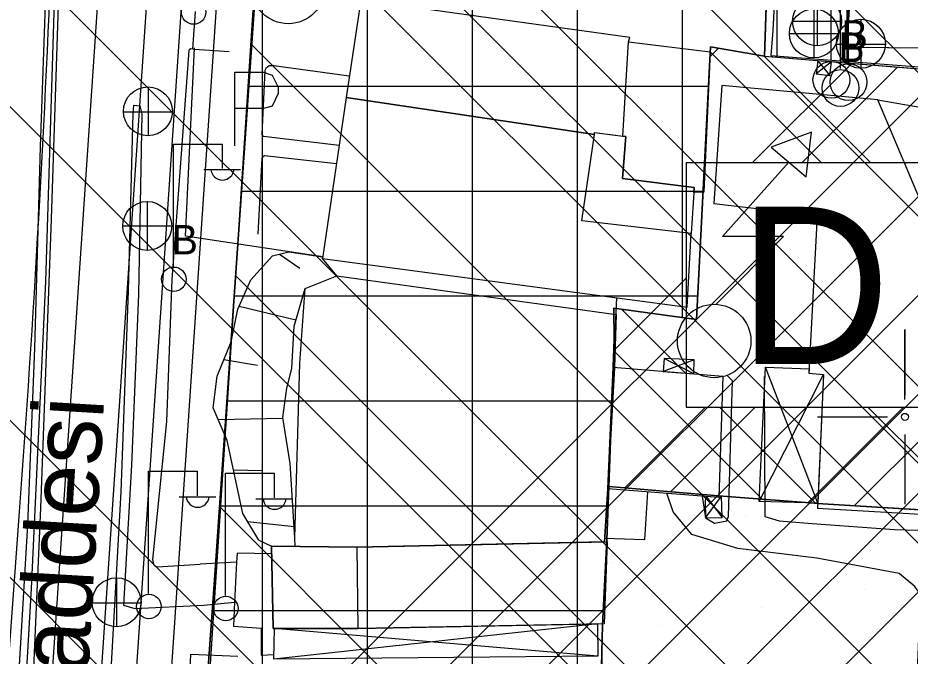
# Model space of a CAD drawing. Extents: x 417995 to 421451, y 4454518 to 4458015.
# Drawn here: x 420373.2 to 420500.8, y 4457465.8 to 4457557.1 of the extents above; entities that cross this region are included whole.
import ezdxf

# ---------------------------------------------------------------- set-up
doc = ezdxf.new("R2010")
doc.units = 0
for name, color, linetype in [('ADAKENARI', 7, 'Continuous'), ('B_Betonzemin', 7, 'Continuous'), ('B_Imalat', 7, 'Continuous'), ('B_Ins_Halinde', 7, 'Continuous'), ('B_Kapi', 7, 'Continuous'), ('B_Sundurma', 7, 'Continuous'), ('B_Teras', 7, 'Continuous'), ('KALDIRIM_FAT', 7, 'Continuous'), ('P_Grid', 7, 'Continuous'), ('PAFTALAMA', 7, 'Continuous'), ('PL_AYA_PARK_DINLENME', 7, 'Continuous'), ('PL_K_DEPOLAMA', 7, 'Continuous'), ('PL_K_K_D_K_C_A', 7, 'Continuous'), ('PL_KON_MEV_250', 7, 'Continuous'), ('PL_TİCARET', 7, 'Continuous'), ('RAYLI_TOPLU_TAŞIMA_HATTI', 7, 'Continuous'), ('S_Bayrak_Diregi', 7, 'Continuous'), ('S_Elektrik_Diregi', 7, 'Continuous'), ('S_Otopark', 7, 'Continuous'), ('S_Rogar_Kapagi', 7, 'Continuous'), ('S_Rogar_Kapagi_Buski', 7, 'Continuous'), ('S_Trafo_acik_tip', 7, 'Continuous'), ('SEMBOL_FAT', 7, 'Continuous'), ('Sev_Sevalti', 7, 'Continuous'), ('Sev_Sevustu', 7, 'Continuous'), ('Sev_Tarama', 7, 'Continuous'), ('Sinir_Cit_bir_taraf', 7, 'Continuous'), ('Sinir_Duvar_tek_tarafa_ait', 7, 'Continuous'), ('Sinir_Ist_Duvari', 7, 'Continuous'), ('SN_TR_SIVILASMA', 7, 'Continuous'), ('TR_KONUTDISIKCA', 7, 'Continuous'), ('TR_ORTAYOGUNKONUT', 7, 'Continuous'), ('TRFAT_DEPOLAMA', 7, 'Continuous'), ('TRFAT_PARKALANI', 7, 'Continuous'), ('TRFAT_TİCARET', 7, 'Continuous'), ('Y_Cadde_Yol', 7, 'Continuous'), ('Yol_Insaat', 7, 'Continuous'), ('Yol_Kaldirim_kenari_bordurtasi', 7, 'Continuous'), ('Yol_Sose', 7, 'Continuous')]:
    doc.layers.add(name, color=color, linetype=linetype)

msp = doc.modelspace()

# ---------------------------------------------------------------- linework, layer by layer
at = {"layer": 'ADAKENARI'}
for p, q in [((420481.74, 4457605.7), (420479.95, 4457551.59)), ((420404.52, 4457522.72), (420407.43, 4457564.48)), ((420472.19, 4457552.94), (420470.22, 4457513.95)), ((420479.95, 4457551.59), (420472.19, 4457552.94)), ((420566.72, 4457552.22), (420491.73, 4457552.85)), ((420479.95, 4457551.59), (420506.26, 4457549.44)), ((420401.69, 4457482.23), (420404.52, 4457522.72)), ((420470.22, 4457513.95), (420458.41, 4457515.53)), ((420458.41, 4457515.53), (420458.45, 4457511.06)), ((420458.45, 4457511.06), (420457.67, 4457490.02)), ((420457.67, 4457490.02), (420457.39, 4457482.42)), ((420457.67, 4457490.02), (420473.36, 4457488.72)), ((420473.36, 4457488.72), (420488.26, 4457487.54)), ((420488.26, 4457487.54), (420503.85, 4457486.59)), ((420401.22, 4457475.35), (420401.69, 4457482.23)), ((420457.39, 4457482.42), (420456.76, 4457470.22)), ((420400.54, 4457466.16), (420401.22, 4457475.35)), ((420456.76, 4457470.22), (420456.68, 4457466.35)), ((420456.68, 4457466.35), (420456.6, 4457462.03)), ((420398.2, 4457434.55), (420400.54, 4457466.16))]:
    msp.add_line(p, q, dxfattribs=at)
at = {"layer": 'B_Betonzemin'}
for points in [[(420404.55, 4457480.49), (420404.45, 4457479.21), (420404.18, 4457473.51), (420404.05, 4457470.05), (420408, 4457469.8), (420408, 4457465.9), (420409.79, 4457465.99)], [(420409.49, 4457480.39), (420404.55, 4457480.49)]]:
    msp.add_lwpolyline(points, dxfattribs=at)
at = {"layer": 'B_Imalat'}
for points in [[(420460.47, 4457553.64), (420460.66, 4457554.25), (420422.23, 4457559.65), (420420.11, 4457545.7), (420455.61, 4457540.39), (420455.64, 4457540.7), (420459.69, 4457540.16)], [(420459.69, 4457540.16), (420460.47, 4457553.64), (420472.15, 4457552.24), (420471.27, 4457532.14), (420469.83, 4457532.1), (420469.87, 4457532.83), (420459.65, 4457534.11), (420460.11, 4457540.11)], [(420487.5, 4457486.94), (420504.66, 4457485.93), (420506.31, 4457528.43), (420503.13, 4457528.76), (420496.14, 4457545.36), (420473.81, 4457547.39), (420472.68, 4457530.51), (420487.45, 4457528.82), (420486.27, 4457506.24), (420488.38, 4457506.07)], [(420416.75, 4457522.66), (420468.88, 4457515.71), (420469.47, 4457526.23), (420453.84, 4457528.03), (420455.61, 4457540.39), (420420.11, 4457545.7)], [(420455.61, 4457540.39), (420455.64, 4457540.7), (420460.11, 4457540.11), (420459.65, 4457534.11), (420469.87, 4457532.83), (420469.47, 4457526.23), (420453.84, 4457528.03)], [(420473.97, 4457505.81), (420473.41, 4457488.49), (420457.54, 4457489.73), (420458.29, 4457507.09)], [(420421.69, 4457481.35), (420457.44, 4457482.14), (420457, 4457470.41), (420421.83, 4457469.72), (420409.69, 4457469.73), (420409.47, 4457481.53)]]:
    msp.add_lwpolyline(points, close=True, dxfattribs=at)
at = {"layer": 'B_Ins_Halinde'}
msp.add_lwpolyline([(420412.81, 4457482.7), (420413.52, 4457507.7), (420414.26, 4457518.38), (420418.8, 4457520.18), (420458.72, 4457514.63), (420458.49, 4457507.07), (420457.54, 4457489.73), (420457.05, 4457482.13), (420421.69, 4457481.35), (420412.82, 4457481.48)], close=True, dxfattribs=at)
at = {"layer": 'B_Kapi'}
msp.add_lwpolyline([(420398.23, 4457552.6), (420398.58, 4457557.98)], dxfattribs=at)
at = {"layer": 'B_Sundurma'}
for p, q in [((420489.49, 4457550.78), (420487.32, 4457549.05)), ((420487.55, 4457550.93), (420489.27, 4457548.83)), ((420469.89, 4457508.18), (420465.43, 4457506.51)), ((420469.81, 4457506.15), (420465.58, 4457508.37)), ((420487.54, 4457487.64), (420480.06, 4457507.13)), ((420479.17, 4457487.9), (420488.38, 4457506.07)), ((420471.52, 4457485.57), (420473.8, 4457488.67)), ((420471.6, 4457488.63), (420473.88, 4457485.61)), ((420456.04, 4457470.39), (420409.78, 4457465.36)), ((420456.1, 4457465.77), (420409.87, 4457469.73))]:
    msp.add_line(p, q, dxfattribs=at)
for points in [[(420487.55, 4457550.93), (420487.32, 4457549.05), (420489.27, 4457548.83), (420489.49, 4457550.78)], [(420469.81, 4457506.15), (420469.89, 4457508.18), (420465.58, 4457508.37), (420465.43, 4457506.51)], [(420487.54, 4457487.64), (420479.17, 4457487.9), (420480.06, 4457507.13), (420486.3, 4457506.87), (420486.27, 4457506.24), (420488.38, 4457506.07)], [(420471.6, 4457488.63), (420471.44, 4457488.03), (420471.52, 4457485.57), (420473.88, 4457485.61), (420473.8, 4457488.67), (420473.41, 4457488.69), (420473.41, 4457488.49)], [(420456.04, 4457470.39), (420456.1, 4457465.77), (420409.78, 4457465.36), (420409.87, 4457469.73), (420421.83, 4457469.72)]]:
    msp.add_lwpolyline(points, close=True, dxfattribs=at)
at = {"layer": 'B_Teras'}
msp.add_lwpolyline([(420409.47, 4457481.53), (420409.69, 4457469.73), (420421.83, 4457469.72), (420421.69, 4457481.35)], close=True, dxfattribs=at)
at = {"layer": 'KALDIRIM_FAT'}
for p, q in [((420386.45, 4457587.03), (420370.12, 4457345.92)), ((420393.43, 4457586.58), (420377.11, 4457345.45)), ((420398.42, 4457586.26), (420382.1, 4457345.11)), ((420403.41, 4457585.94), (420387.09, 4457344.78))]:
    msp.add_line(p, q, dxfattribs=at)
at = {"layer": 'P_Grid'}
for p, q in [((420500, 4457512.5), (420500, 4457503.12)), ((420487.5, 4457500), (420496.88, 4457500)), ((420500, 4457500), (420500, 4457500)), ((420500, 4457496.88), (420500, 4457487.5))]:
    msp.add_line(p, q, dxfattribs=at)
at = {"layer": 'PAFTALAMA'}
for p, q in [((420500, 4457502.5), (420500, 4457512.5)), ((420487.5, 4457500), (420497.5, 4457500)), ((420500, 4457497.5), (420500, 4457487.5))]:
    msp.add_line(p, q, dxfattribs=at)
msp.add_circle((420500, 4457500), 0.5, dxfattribs=at)
at = {"layer": 'PL_AYA_PARK_DINLENME'}
msp.add_lwpolyline([(420456.76, 4457470.22), (420457.39, 4457482.42), (420457.67, 4457490.02), (420473.36, 4457488.72), (420488.26, 4457487.54), (420503.85, 4457486.59), (420503.2, 4457458.56), (420456.6, 4457462.03), (420456.6, 4457462.03), (420456.68, 4457466.35)], close=True, dxfattribs=at)
at = {"layer": 'PL_K_DEPOLAMA'}
msp.add_lwpolyline([(420479.95, 4457551.59), (420506.26, 4457549.44), (420503.85, 4457486.59), (420488.26, 4457487.54), (420473.36, 4457488.72), (420457.67, 4457490.02), (420458.45, 4457511.06), (420458.41, 4457515.53), (420470.22, 4457513.95), (420472.19, 4457552.94)], close=True, dxfattribs=at)
at = {"layer": 'PL_K_K_D_K_C_A'}
for points in [[(420421.54, 4457784.76), (420394.42, 4457368.23)], [(420552.1, 4457379.66), (420566.72, 4457552.22), (420491.73, 4457552.85), (420499.92, 4457689.73)]]:
    msp.add_lwpolyline(points, dxfattribs=at)
at = {"layer": 'PL_KON_MEV_250'}
msp.add_lwpolyline([(420658, 4457625.16), (420616.73, 4457452.5), (420616.29, 4457450.87), (420615.76, 4457449.27), (420615.15, 4457447.71), (420614.44, 4457446.18), (420613.65, 4457444.69), (420612.78, 4457443.25), (420611.83, 4457441.86), (420610.81, 4457440.52), (420569.81, 4457390.19), (420568.06, 4457388.23), (420566.15, 4457386.43), (420564.09, 4457384.8), (420561.89, 4457383.36), (420559.57, 4457382.12), (420557.16, 4457381.08), (420554.66, 4457380.26), (420552.1, 4457379.66), (420566.72, 4457552.22), (420491.73, 4457552.85), (420499.92, 4457689.73)], dxfattribs=at)
at = {"layer": 'PL_TİCARET'}
for points in [[(420456.6, 4457462.03), (420456.68, 4457466.35), (420456.76, 4457470.22), (420457.39, 4457482.42), (420457.67, 4457490.02), (420458.45, 4457511.06), (420458.41, 4457515.53), (420470.22, 4457513.95), (420472.19, 4457552.94), (420479.95, 4457551.59), (420481.74, 4457605.7), (420482.58, 4457615.68), (420483.69, 4457648.15)], [(420411.22, 4457625.4), (420410.98, 4457615.34), (420407.43, 4457564.48), (420404.52, 4457522.72), (420401.69, 4457482.23), (420401.22, 4457475.35), (420400.54, 4457466.16), (420398.2, 4457434.55)]]:
    msp.add_lwpolyline(points, dxfattribs=at)
at = {"layer": 'RAYLI_TOPLU_TAŞIMA_HATTI'}
msp.add_line((420364.12, 4457360.16), (420373.4, 4457485.75), dxfattribs=at)
msp.add_arc((417880.21, 4457670.11), 2500, 355.77107, 357.727, dxfattribs=at)
at = {"layer": 'S_Bayrak_Diregi'}
for p, q in [((420489.48, 4457551.02), (420489.48, 4457565.02)), ((420491.92, 4457550.69), (420491.92, 4457564.69)), ((420490.78, 4457549.85), (420490.78, 4457563.85))]:
    msp.add_line(p, q, dxfattribs=at)
for centre in [(420489.49, 4457548.21), (420491.93, 4457547.88), (420490.79, 4457547.04)]:
    msp.add_circle(centre, 2.63, dxfattribs=at)
at = {"layer": 'S_Elektrik_Diregi'}
for p, q in [((420395.45, 4457521.53), (420395.45, 4457539.03)), ((420395.45, 4457539.03), (420402.45, 4457539.03)), ((420402.45, 4457535.53), (420402.45, 4457539.03)), ((420399.79, 4457535.39), (420405.04, 4457535.39)), ((420391.9, 4457474.72), (420391.9, 4457492.22)), ((420391.9, 4457492.22), (420398.9, 4457492.22)), ((420398.9, 4457488.72), (420398.9, 4457492.22)), ((420402.9, 4457474.43), (420402.9, 4457491.93)), ((420402.9, 4457491.93), (420409.9, 4457491.93)), ((420409.9, 4457488.43), (420409.9, 4457491.93)), ((420396.24, 4457488.58), (420401.49, 4457488.58)), ((420407.24, 4457488.29), (420412.49, 4457488.29))]:
    msp.add_line(p, q, dxfattribs=at)
for centre in [(420398.33, 4457557.91), (420395.49, 4457519.69), (420391.93, 4457472.88), (420402.93, 4457472.59)]:
    msp.add_circle(centre, 1.75, dxfattribs=at)
for centre in [(420402.45, 4457535.54), (420398.9, 4457488.73), (420409.9, 4457488.44)]:
    msp.add_arc(centre, 1.66, 184.8384, 355.1464, dxfattribs=at)
at = {"layer": 'S_Otopark'}
for points in [[(420404.24, 4457549.29), (420408.34, 4457549.29)], [(420404.24, 4457538.79), (420404.24, 4457549.29)], [(420408.34, 4457549.29), (420409.56, 4457548.87), (420410.4, 4457547.15), (420410.4, 4457546.24), (420409.56, 4457544.46), (420408.34, 4457544.11)], [(420408.34, 4457544.11), (420404.24, 4457544.11)]]:
    msp.add_lwpolyline(points, dxfattribs=at)
at = {"layer": 'S_Rogar_Kapagi'}
for p, q in [((420493.76, 4457549.84), (420493.76, 4457556.84)), ((420490.19, 4457553.3), (420497.19, 4457553.3)), ((420391.86, 4457540.18), (420391.86, 4457547.18)), ((420388.29, 4457543.65), (420395.29, 4457543.65)), ((420387.37, 4457469.96), (420387.37, 4457476.96)), ((420383.8, 4457473.42), (420390.8, 4457473.42))]:
    msp.add_line(p, q, dxfattribs=at)
for centre in [(420493.71, 4457553.37), (420391.8, 4457543.71), (420387.32, 4457473.49)]:
    msp.add_circle(centre, 3.5, dxfattribs=at)
at = {"layer": 'S_Rogar_Kapagi_Buski'}
for p, q in [((420487.45, 4457560.1), (420487.45, 4457553.1)), ((420486.99, 4457558.35), (420486.99, 4457551.35)), ((420483.95, 4457556.6), (420490.95, 4457556.6)), ((420483.49, 4457554.85), (420490.49, 4457554.85)), ((420391.7, 4457530.81), (420391.7, 4457523.81)), ((420388.2, 4457527.31), (420395.2, 4457527.31))]:
    msp.add_line(p, q, dxfattribs=at)
for centre in [(420487.45, 4457556.6), (420486.99, 4457554.85), (420391.7, 4457527.31)]:
    msp.add_circle(centre, 3.5, dxfattribs=at)
at = {"layer": 'S_Trafo_acik_tip'}
msp.add_lwpolyline([(420485.91, 4457534.32), (420486.65, 4457540.72), (420480.87, 4457538.59)], close=True, dxfattribs=at)
msp.add_lwpolyline([(420473, 4457516.12), (420482.66, 4457525.78), (420473.94, 4457525.78), (420483.39, 4457536.45)], dxfattribs=at)
for centre in [(420411.86, 4457561.49), (420472.74, 4457510.86)]:
    msp.add_circle(centre, 5.25, dxfattribs=at)
at = {"layer": 'SEMBOL_FAT'}
for p, q in [((420468.74, 4457536.39), (420468.74, 4457501.39)), ((420468.74, 4457536.39), (420503.74, 4457536.39)), ((420468.74, 4457501.39), (420503.74, 4457501.39))]:
    msp.add_line(p, q, dxfattribs=at)
at = {"layer": 'Sev_Sevalti'}
msp.add_lwpolyline([(420407.63, 4457482.37), (420409.47, 4457481.53), (420412.82, 4457481.48), (420412.81, 4457482.7), (420412.13, 4457493.33), (420411.08, 4457499.93), (420411.66, 4457504.13), (420412.35, 4457506.92), (420412.7, 4457512.96), (420414.26, 4457518.38), (420418.8, 4457520.18), (420416.75, 4457522.66), (420416.78, 4457522.88)], dxfattribs=at)
at = {"layer": 'Sev_Sevustu'}
msp.add_lwpolyline([(420407.63, 4457482.37), (420405.35, 4457486.16), (420403.11, 4457496.63), (420401.14, 4457501.3), (420401.7, 4457505.81), (420403.69, 4457510.74), (420404.64, 4457515.42), (420406.52, 4457519.61), (420409.59, 4457523.04), (420411.95, 4457523.62), (420416.78, 4457522.88)], dxfattribs=at)
at = {"layer": 'Sev_Tarama'}
for p, q in [((420410.58, 4457523.28), (420413.49, 4457521.26)), ((420404.82, 4457515.83), (420412.96, 4457513.87)), ((420402.67, 4457508.21), (420407.47, 4457507.39)), ((420401.85, 4457499.62), (420411.1, 4457499.81)), ((420404.01, 4457492.43), (420408.11, 4457492.32)), ((420406.03, 4457485.02), (420412.7, 4457484.3))]:
    msp.add_line(p, q, dxfattribs=at)
at = {"layer": 'Sinir_Cit_bir_taraf'}
msp.add_lwpolyline([(420400.47, 4457433), (420396.23, 4457433.12), (420397.48, 4457456), (420397.65, 4457459.59), (420397.91, 4457466.04), (420404.64, 4457465.77)], dxfattribs=at)
at = {"layer": 'Sinir_Duvar_tek_tarafa_ait'}
for points in [[(420380.69, 4457608.78), (420378.63, 4457567.16), (420377.14, 4457519.35), (420375.09, 4457475.43), (420373.76, 4457452.43)], [(420496.14, 4457545.36), (420506.23, 4457543.6), (420506.31, 4457528.43)], [(420458.49, 4457507.07), (420458.55, 4457510.8), (420458.83, 4457517.05)], [(420457.05, 4457482.13), (420457.54, 4457489.73)], [(420463.22, 4457489.29), (420462.8, 4457482.39), (420457.08, 4457482.61)]]:
    msp.add_lwpolyline(points, dxfattribs=at)
at = {"layer": 'Sinir_Ist_Duvari'}
msp.add_lwpolyline([(420416.78, 4457522.88), (420397.19, 4457525.86), (420398.46, 4457552.79)], dxfattribs=at)
at = {"layer": 'SN_TR_SIVILASMA'}
for p, q in [((421284.37, 4456721.88), (420219.35, 4457786.9)), ((421284.14, 4456699.66), (420198.29, 4457785.51)), ((421284.84, 4456766.32), (420264.73, 4457786.42)), ((421283.68, 4456655.22), (420178.33, 4457760.57)), ((421283.45, 4456633), (420168.35, 4457748.09)), ((421282.98, 4456588.57), (420148.4, 4457723.15)), ((421282.75, 4456566.35), (420138.42, 4457710.68))]:
    msp.add_line(p, q, dxfattribs=at)
at = {"layer": 'TR_KONUTDISIKCA'}
for p, q in [((420559.82, 4457470.77), (420410.8, 4457619.8)), ((420557.06, 4457438.18), (420408.64, 4457586.6)), ((420554.3, 4457405.59), (420406.48, 4457553.41)), ((420395.35, 4457382.55), (420565.04, 4457552.23)), ((420396.34, 4457397.68), (420551.01, 4457552.35)), ((420397.32, 4457412.8), (420536.99, 4457552.47)), ((420398.31, 4457427.93), (420522.96, 4457552.59)), ((420399.29, 4457443.06), (420508.94, 4457552.7)), ((420394.77, 4457367.82), (420565.57, 4457538.63)), ((420546.02, 4457378.51), (420404.32, 4457520.21)), ((420516.08, 4457373.1), (420402.16, 4457487.02))]:
    msp.add_line(p, q, dxfattribs=at)
at = {"layer": 'TR_ORTAYOGUNKONUT'}
for p, q in [((420491.73, 4457550.63), (420491.73, 4457691.11)), ((420481.73, 4457551.44), (420481.73, 4457605.52))]:
    msp.add_line(p, q, dxfattribs=at)
at = {"layer": 'TRFAT_DEPOLAMA'}
for p, q in [((420472.12, 4457551.49), (420473.36, 4457552.74)), ((420472.15, 4457552.24), (420488.01, 4457536.39)), ((420478.23, 4457536.39), (420492.41, 4457550.57)), ((420479.86, 4457551.61), (420495.08, 4457536.39)), ((420485.3, 4457536.39), (420498.95, 4457550.04)), ((420458.39, 4457509.48), (420468.74, 4457519.83)), ((420459.52, 4457515.38), (420468.74, 4457506.16)), ((420458.39, 4457509.44), (420479.6, 4457488.23)), ((420459.95, 4457489.83), (420471.51, 4457501.39)), ((420466.48, 4457489.29), (420478.58, 4457501.39)), ((420473.51, 4457501.39), (420487.28, 4457487.62)), ((420486.12, 4457487.71), (420499.8, 4457501.39)), ((420494.72, 4457501.39), (420504.06, 4457492.05)), ((420492.74, 4457487.27), (420504.32, 4457498.84))]:
    msp.add_line(p, q, dxfattribs=at)
at = {"layer": 'TRFAT_PARKALANI'}
for p, q in [((420477.24, 4457485.88), (420477.24, 4457485.88)), ((420487.59, 4457484.34), (420487.59, 4457484.34)), ((420491.14, 4457484.76), (420491.14, 4457484.76)), ((420461.6, 4457483.56), (420461.6, 4457483.56)), ((420472.82, 4457481.73), (420472.82, 4457481.73)), ((420458.05, 4457479.13), (420458.05, 4457479.13)), ((420491.14, 4457478.35), (420491.14, 4457478.35)), ((420494.25, 4457475.36), (420494.25, 4457475.36)), ((420479.48, 4457472.75), (420479.48, 4457472.75)), ((420464.71, 4457470.15), (420464.71, 4457470.15))]:
    msp.add_line(p, q, dxfattribs=at)
at = {"layer": 'TRFAT_TİCARET'}
for p, q in [((420423.19, 4457360.11), (420423.19, 4457784.75)), ((420468.19, 4457514.22), (420468.19, 4457784.27)), ((420438.19, 4457358.58), (420438.19, 4457657.03)), ((420453.19, 4457357.05), (420453.19, 4457657.03)), ((420408.19, 4457361.65), (420408.19, 4457575.32)), ((420406.23, 4457547.3), (420471.91, 4457547.3)), ((420405.19, 4457532.3), (420471.15, 4457532.3)), ((420404.14, 4457517.3), (420470.39, 4457517.3)), ((420403.09, 4457502.3), (420458.13, 4457502.3)), ((420402.04, 4457487.3), (420457.57, 4457487.3)), ((420400.99, 4457472.3), (420456.87, 4457472.3))]:
    msp.add_line(p, q, dxfattribs=at)
at = {"layer": 'Yol_Insaat'}
msp.add_lwpolyline([(420391.44, 4457785.08), (420389.73, 4457757.76), (420387.75, 4457729.14), (420386.36, 4457707.05), (420384.63, 4457680.6), (420382.69, 4457653.83), (420380.77, 4457628.97), (420379.45, 4457612.26), (420378.57, 4457592.36), (420377.29, 4457564.46), (420376.41, 4457538.63), (420375.6, 4457509.82), (420374.56, 4457484.56), (420373.41, 4457464.47), (420372.6, 4457439.94), (420371.06, 4457416.17), (420369.46, 4457391.78)], dxfattribs=at)
at = {"layer": 'Yol_Kaldirim_kenari_bordurtasi'}
for points in [[(420403.42, 4457552.2), (420398.45, 4457552.57)], [(420420.58, 4457548.76), (420409.77, 4457550.21), (420409.11, 4457550.21), (420408.67, 4457549.84), (420408.5, 4457549.56), (420408.07, 4457540.4), (420408.18, 4457540.25), (420408.3, 4457540.15), (420419.11, 4457538.85)], [(420418.73, 4457536.2), (420408.45, 4457537.32), (420408.23, 4457537.2), (420408.06, 4457537.01), (420407.51, 4457526.14)]]:
    msp.add_lwpolyline(points, dxfattribs=at)
at = {"layer": 'Yol_Sose'}
for points in [[(420393.13, 4457785.06), (420392.9, 4457781.59), (420390.47, 4457744.88), (420387.96, 4457707.37), (420385.45, 4457669.47), (420382.97, 4457635.45), (420380.91, 4457601.23), (420379.1, 4457563.27), (420377.98, 4457528.3), (420376.44, 4457486.99), (420374.76, 4457448.73), (420372.28, 4457417.75), (420370.31, 4457388.86)], [(420399.41, 4457564.4), (420414.63, 4457562.83), (420417.14, 4457562.7), (420419.38, 4457614.19), (420419.73, 4457615.46), (420420.05, 4457615.74), (420465.36, 4457609.78), (420482.37, 4457607.12), (420483.22, 4457606.37), (420483.52, 4457605.31), (420482.42, 4457580.11), (420481.11, 4457555.28), (420480.85, 4457551.71), (420504.53, 4457549.89)], [(420398.45, 4457552.57), (420397.95, 4457552.64), (420397.71, 4457552.5), (420397.63, 4457552.41), (420395.23, 4457519.64), (420394.44, 4457499.36), (420392.45, 4457479.62), (420392.59, 4457478.89), (420392.81, 4457478.65), (420393.16, 4457478.56), (420399.25, 4457478.95)], [(420379.05, 4457370.66), (420381.56, 4457398.09), (420383.53, 4457427.32), (420386.37, 4457460.35), (420387.95, 4457489.29), (420389.01, 4457518.03), (420389.67, 4457543.43), (420389.79, 4457544.6), (420390.63, 4457544.48), (420390.91, 4457543.36), (420390.44, 4457517.56), (420389.44, 4457493.08), (420388.3, 4457473.06), (420389.92, 4457472.57), (420399.77, 4457473.09), (420404.18, 4457473.51)], [(420471.04, 4457488.68), (420471.52, 4457485.57), (420472.78, 4457484.8), (420474.57, 4457485.13), (420474.77, 4457485.77), (420475.11, 4457497.18), (420475.36, 4457505.17), (420474.56, 4457505.97)], [(420479.89, 4457505.78), (420479.97, 4457485.77), (420482.05, 4457485.15), (420486.75, 4457484.73), (420498.51, 4457483.87), (420503.53, 4457483.74)], [(420501.32, 4457452.25), (420502.01, 4457468.29), (420502.09, 4457474.77), (420501.41, 4457475.76), (420499.2, 4457477.59), (420487.42, 4457479.81), (420476.1, 4457481.19), (420469.52, 4457483.16), (420466.86, 4457486.41), (420465.97, 4457489.07)], [(420404.45, 4457479.21), (420399.25, 4457478.95)]]:
    msp.add_lwpolyline(points, dxfattribs=at)

# ---------------------------------------------------------------- texts
at = {"layer": 'S_Rogar_Kapagi_Buski'}
for p in [(420490.95, 4457552.54), (420490.49, 4457550.79), (420395.2, 4457523.24)]:
    msp.add_text('B', height=4.2, dxfattribs=at).set_placement(p)
at = {"layer": 'SEMBOL_FAT'}
msp.add_text('D', height=22.5, dxfattribs=at).set_placement((420476.18, 4457507.55))
at = {"layer": 'Y_Cadde_Yol'}
msp.add_text('Yeni Yalova Yolu Caddesi', height=10, rotation=86.6098, dxfattribs=at).set_placement((420376.41, 4457348.21))

doc.saveas('drawing.dxf')
